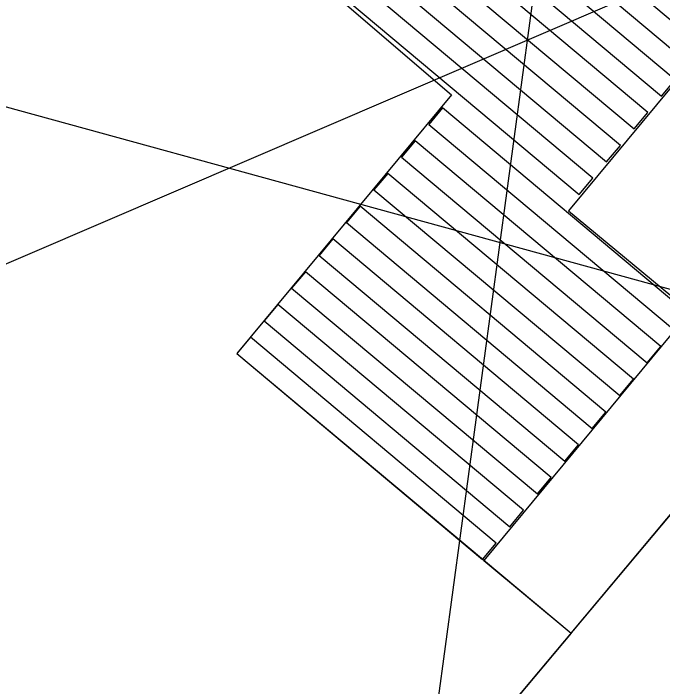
# Model space of a CAD drawing. Extents: x -438233 to -437334, y -1133133 to -1132623.
# Drawn here: x -437522.01 to -437515.94, y -1132753.39 to -1132747.09 of the extents above; entities that cross this region are included whole.
import ezdxf

# ---------------------------------------------------------------- set-up
doc = ezdxf.new("R2010")
doc.units = 0
for name, color, linetype in [('Vrstva 1', 7, 'Continuous'), ('Vrstva 11', 7, 'Continuous'), ('Vrstva 50', 7, 'Continuous'), ('Vrstva 55', 7, 'Continuous'), ('Vrstva 58', 7, 'Continuous'), ('XR$3$Okno', 7, 'Continuous')]:
    doc.layers.add(name, color=color, linetype=linetype)

msp = doc.modelspace()

# ---------------------------------------------------------------- linework, layer by layer
at = {"layer": 'Vrstva 1'}
msp.add_line((-437501.9679, -1132735.1878), (-437521.9588, -1132759.0498), dxfattribs=at)
at = {"layer": 'Vrstva 11'}
msp.add_lwpolyline([(-437515.5318, -1132742.2273), (-437516.8238, -1132744.5223), (-437518.3318, -1132755.6663), (-437515.9758, -1132756.8433), (-437506.4608, -1132748.7423), (-437494.8038, -1132738.2413), (-437479.7678, -1132725.0323), (-437464.0748, -1132711.2633), (-437451.9788, -1132700.6953), (-437442.2478, -1132692.0493)], dxfattribs=at)
at = {"layer": 'Vrstva 50'}
msp.add_lwpolyline([(-437536.8904, -1132725.4862), (-437511.5944, -1132746.6784), (-437512.7857, -1132748.0957), (-437519.3911, -1132742.629), (-437521.3176, -1132744.9287), (-437517.912, -1132747.8505), (-437519.9232, -1132750.2715), (-437516.7921, -1132752.8876), (-437521.9588, -1132759.0498), (-437525.0751, -1132756.4355)], dxfattribs=at)
at = {"layer": 'Vrstva 55'}
msp.add_lwpolyline([(-437528.4908, -1132746.1983), (-437512.5398, -1132750.5823)], dxfattribs=at)
at = {"layer": 'Vrstva 58'}
msp.add_lwpolyline([(-437570.6298, -1132737.358), (-437564.6788, -1132731.5813), (-437536.9968, -1132755.8343), (-437515.6858, -1132746.6813)], dxfattribs=at)
at = {"layer": 'XR$3$Okno'}
for points in [[(-437515.6908, -1132747.5553), (-437515.5624, -1132747.402), (-437520.1617, -1132743.5489), (-437520.2901, -1132743.7022), (-437515.6908, -1132747.5553)], [(-437515.8193, -1132747.7087), (-437520.4186, -1132743.8555), (-437520.547, -1132744.0088), (-437515.9477, -1132747.862), (-437515.8193, -1132747.7087)], [(-437520.6754, -1132744.1621), (-437520.8039, -1132744.3155), (-437516.2046, -1132748.1686), (-437516.0762, -1132748.0153), (-437520.6754, -1132744.1621)], [(-437516.333, -1132748.3219), (-437520.9323, -1132744.4688), (-437521.0607, -1132744.6221), (-437516.4615, -1132748.4752), (-437516.333, -1132748.3219)], [(-437516.7183, -1132748.7818), (-437516.5899, -1132748.6285), (-437521.1892, -1132744.7754), (-437521.3176, -1132744.9287), (-437516.7183, -1132748.7818)], [(-437515.697, -1132749.8984), (-437517.9966, -1132747.9718), (-437518.125, -1132748.1252), (-437515.8254, -1132750.0517), (-437515.697, -1132749.8984)], [(-437518.2535, -1132748.2785), (-437518.3819, -1132748.4318), (-437516.0823, -1132750.3583), (-437515.9538, -1132750.205), (-437518.2535, -1132748.2785)], [(-437516.2107, -1132750.5117), (-437518.5104, -1132748.5851), (-437518.6388, -1132748.7384), (-437516.3392, -1132750.665), (-437516.2107, -1132750.5117)], [(-437516.596, -1132750.9716), (-437516.4676, -1132750.8183), (-437518.7672, -1132748.8917), (-437518.8957, -1132749.045), (-437516.596, -1132750.9716)], [(-437516.7245, -1132751.1249), (-437519.0241, -1132749.1983), (-437519.1525, -1132749.3516), (-437516.8529, -1132751.2782), (-437516.7245, -1132751.1249)], [(-437519.281, -1132749.5049), (-437519.4094, -1132749.6583), (-437517.1098, -1132751.5848), (-437516.9813, -1132751.4315), (-437519.281, -1132749.5049)], [(-437517.2382, -1132751.7381), (-437519.5379, -1132749.8116), (-437519.6663, -1132749.9649), (-437517.3667, -1132751.8914), (-437517.2382, -1132751.7381)], [(-437517.6235, -1132752.1981), (-437517.4951, -1132752.0447), (-437519.7947, -1132750.1182), (-437519.9232, -1132750.2715), (-437517.6235, -1132752.1981)]]:
    msp.add_lwpolyline(points, dxfattribs=at)
msp.add_lwpolyline([(-437514.776, -1132746.471), (-437516.8185, -1132748.9339), (-437515.6801, -1132749.878), (-437517.612, -1132752.2076), (-437516.7921, -1132752.8876), (-437512.7971, -1132748.112), (-437514.7868, -1132746.4841)], close=True, dxfattribs=at)

doc.saveas('drawing.dxf')
